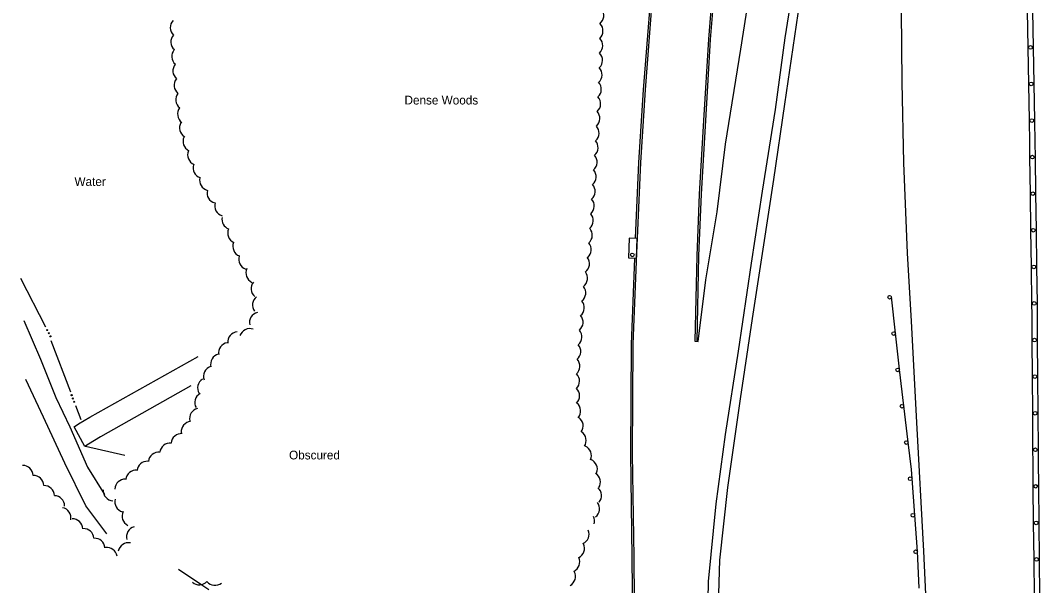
# Model space of a CAD drawing. Extents: x 2402803 to 2427059, y 6985292 to 6997652.
# Drawn here: x 2410186 to 2410744, y 6986491 to 6986800 of the extents above; entities that cross this region are included whole.
import ezdxf

# ---------------------------------------------------------------- set-up
doc = ezdxf.new("R2010")
doc.units = 0
for name, color, linetype in [('p_drainage conc drain', 7, 'Continuous'), ('p_drainage riprap', 7, 'Continuous'), ('p_drainage water', 7, 'Continuous'), ('p_road - paved curb', 7, 'Continuous'), ('p_road bridge end', 7, 'Continuous'), ('p_road conc barrier', 7, 'Continuous'), ('p_road guard rails', 7, 'Continuous'), ('p_structure general', 7, 'Continuous'), ('p_veg woods', 7, 'Continuous')]:
    doc.layers.add(name, color=color, linetype=linetype)

msp = doc.modelspace()

# ---------------------------------------------------------------- linework, layer by layer
at = {"layer": 'p_drainage conc drain'}
msp.add_lwpolyline([(2410623.43, 6986882.33), (2410618.18, 6986846.35), (2410611.39, 6986803.49), (2410604.24, 6986754.07), (2410598.07, 6986712.75), (2410592.3, 6986674.69), (2410586.45, 6986636.78), (2410579.95, 6986592.95), (2410573.04, 6986544.49), (2410568.61, 6986504.66), (2410567.6, 6986467.83), (2410567.7, 6986424.13), (2410567.94, 6986389.09), (2410569.56, 6986372.13), (2410565.87, 6986371.33), (2410562.09, 6986371.1), (2410561.52, 6986377.54), (2410563.74, 6986377.75), (2410563.35, 6986411.55), (2410562.38, 6986429.89)], dxfattribs=at)
at = {"layer": 'p_drainage riprap'}
for points in [[(2410279.35, 6986600.01), (2410230.01, 6986572.15), (2410223.39, 6986568.1), (2410221.45, 6986566.86), (2410215.6, 6986577.61), (2410218.06, 6986579.16), (2410224.14, 6986582.87), (2410283.48, 6986616.03)], [(2410221.75, 6986567.05), (2410243.27, 6986562.02)]]:
    msp.add_lwpolyline(points, dxfattribs=at)
at = {"layer": 'p_drainage water'}
for p, q in [((2410186.2, 6986658.89), (2410199.96, 6986632.23)), ((2410202.84, 6986624.77), (2410213.53, 6986596.74)), ((2410216.36, 6986589.26), (2410219.29, 6986581.52))]:
    msp.add_line(p, q, dxfattribs=at)
for centre in [(2410200.88, 6986630.46), (2410201.76, 6986628.75), (2410202.64, 6986627.04), (2410214.24, 6986594.87), (2410214.92, 6986593.08), (2410215.61, 6986591.28)]:
    msp.add_circle(centre, 0.3, dxfattribs=at)
at = {"layer": 'p_road - paved curb'}
for points in [[(2410435.05, 6985979.12), (2410438.79, 6985976.98), (2410454.78, 6985979.79), (2410477.78, 6985986.86), (2410496.55, 6985995.78), (2410507.97, 6986009.33), (2410514.92, 6986029.4), (2410517.48, 6986048.27), (2410518.71, 6986079.85), (2410520.84, 6986130.15), (2410523.17, 6986184.97), (2410524.94, 6986236.53), (2410524.02, 6986305.1), (2410523.14, 6986371.5), (2410522.55, 6986435.5), (2410521.87, 6986506.32), (2410521.03, 6986562.84), (2410521.45, 6986622.72), (2410523.36, 6986672.57), (2410525.55, 6986722.05), (2410528.12, 6986761.74), (2410532.03, 6986812.29), (2410535.12, 6986851.18), (2410537.04, 6986879.79)], [(2410522.72, 6986680.72), (2410524.55, 6986722.1), (2410527.12, 6986761.81), (2410531.03, 6986812.37), (2410534.12, 6986851.25), (2410536.04, 6986879.86)], [(2410555.18, 6986624.49), (2410557.02, 6986624.24), (2410561.15, 6986657.99), (2410567.28, 6986695.1), (2410571.97, 6986732.03), (2410580.28, 6986784.03), (2410586.67, 6986824.91), (2410592.39, 6986858.4), (2410596.08, 6986883.54)], [(2410618.34, 6986880.09), (2410611.09, 6986832.68), (2410604.43, 6986790.24), (2410598.98, 6986751.08), (2410592.04, 6986706.48), (2410585.97, 6986667.07), (2410578.8, 6986618.96), (2410571.63, 6986573.33), (2410566.67, 6986535.44), (2410562.43, 6986493.04), (2410561.9, 6986463.3), (2410562.38, 6986429.72), (2410556.15, 6986429.86)], [(2410690.07, 6986094.2), (2410689.57, 6986112.54), (2410688.12, 6986164.03), (2410687.84, 6986215.86), (2410687.67, 6986264.41), (2410686.18, 6986362.27), (2410683.01, 6986454.67), (2410680.45, 6986509.51), (2410676.49, 6986580.01), (2410673.56, 6986635.38), (2410671.49, 6986672.58), (2410669.48, 6986721.88), (2410668.58, 6986766.01), (2410668.23, 6986805.04), (2410667.98, 6986848.04), (2410667.23, 6986884.11)], [(2410569.61, 6986878.13), (2410567.03, 6986844.26), (2410562.53, 6986789.44), (2410559.88, 6986745.1), (2410557.57, 6986704.86), (2410556.2, 6986671.14), (2410555.2, 6986624.43)], [(2410570.61, 6986878.05), (2410568.03, 6986844.18), (2410563.53, 6986789.37), (2410560.88, 6986745.04), (2410558.57, 6986704.81), (2410557.2, 6986671.11), (2410556.2, 6986624.41)], [(2410522.06, 6986380.02), (2410521.55, 6986435.49), (2410520.87, 6986506.31), (2410520.03, 6986562.84), (2410520.45, 6986622.74), (2410522.25, 6986669.63)], [(2410188.02, 6986635.64), (2410197.19, 6986614.59), (2410205.51, 6986593.57), (2410213.31, 6986577.53), (2410223, 6986555.59), (2410232.18, 6986540.56)], [(2410233.42, 6986519.04), (2410221.97, 6986534.29), (2410210.45, 6986557.73), (2410198.89, 6986582.81), (2410189.19, 6986603.49)]]:
    msp.add_lwpolyline(points, dxfattribs=at)
at = {"layer": 'p_road bridge end'}
msp.add_lwpolyline([(2410523.16, 6986669.84), (2410523.61, 6986680.56), (2410519.25, 6986680.75), (2410518.8, 6986670.03)], close=True, dxfattribs=at)
at = {"layer": 'p_road conc barrier'}
for p, q in [((2410736.84, 6986804.99), (2410737.2, 6986785)), ((2410739.84, 6986805.05), (2410740.2, 6986785.05)), ((2410737.2, 6986785), (2410737.56, 6986765)), ((2410740.2, 6986785.05), (2410740.56, 6986765.05)), ((2410737.56, 6986765), (2410737.92, 6986745)), ((2410740.56, 6986765.05), (2410740.91, 6986745.06)), ((2410738.24, 6986725.01), (2410738.5, 6986705.01)), ((2410741.24, 6986725.04), (2410741.5, 6986705.05)), ((2410738.5, 6986705.01), (2410738.77, 6986685.01)), ((2410741.5, 6986705.05), (2410741.77, 6986685.05)), ((2410738.77, 6986685.01), (2410739.03, 6986665.01)), ((2410741.77, 6986685.05), (2410742.03, 6986665.05)), ((2410739.03, 6986665.01), (2410739.29, 6986645.01)), ((2410742.03, 6986665.05), (2410742.29, 6986645.05)), ((2410739.47, 6986625.01), (2410739.61, 6986605.02)), ((2410742.47, 6986625.03), (2410742.61, 6986605.04)), ((2410739.61, 6986605.02), (2410739.74, 6986585.02)), ((2410742.61, 6986605.04), (2410742.74, 6986585.04)), ((2410739.74, 6986585.02), (2410739.88, 6986565.02)), ((2410742.74, 6986585.04), (2410742.88, 6986565.04)), ((2410740.07, 6986545.02), (2410740.28, 6986525.02)), ((2410743.07, 6986545.05), (2410743.28, 6986525.05)), ((2410740.28, 6986525.02), (2410740.5, 6986505.02)), ((2410743.28, 6986525.05), (2410743.5, 6986505.06)), ((2410740.5, 6986505.02), (2410740.72, 6986485.02)), ((2410743.5, 6986505.06), (2410743.72, 6986485.06))]:
    msp.add_line(p, q, dxfattribs=at)
for points in [[(2410737.92, 6986745), (2410738.13, 6986733.02), (2410738.24, 6986725.01)], [(2410740.91, 6986745.06), (2410741.13, 6986733.06), (2410741.24, 6986725.04)], [(2410739.29, 6986645.01), (2410739.38, 6986638.56), (2410739.47, 6986625.01)], [(2410742.29, 6986645.05), (2410742.38, 6986638.59), (2410742.47, 6986625.03)], [(2410739.88, 6986565.02), (2410739.92, 6986558.49), (2410740.07, 6986545.02)], [(2410742.88, 6986565.04), (2410742.92, 6986558.51), (2410743.07, 6986545.05)]]:
    msp.add_lwpolyline(points, dxfattribs=at)
for centre in [(2410738.7, 6986785.02), (2410739.06, 6986765.03), (2410739.42, 6986745.03), (2410739.74, 6986725.03), (2410740, 6986705.03), (2410740.27, 6986685.03), (2410740.53, 6986665.03), (2410740.79, 6986645.03), (2410740.97, 6986625.02), (2410741.11, 6986605.03), (2410741.24, 6986585.03), (2410741.38, 6986565.03), (2410741.57, 6986545.04), (2410741.78, 6986525.04), (2410742, 6986505.04)]:
    msp.add_circle(centre, 1, dxfattribs=at)
at = {"layer": 'p_road guard rails'}
for p, q in [((2410662.69, 6986648.56), (2410662.65, 6986648.88)), ((2410664.88, 6986628.7), (2410662.69, 6986648.56)), ((2410669.44, 6986588.97), (2410667.08, 6986608.83)), ((2410671.79, 6986569.12), (2410669.44, 6986588.97)), ((2410675.42, 6986529.29), (2410673.93, 6986549.24)), ((2410676.9, 6986509.35), (2410675.42, 6986529.29))]:
    msp.add_line(p, q, dxfattribs=at)
for points in [[(2410667.08, 6986608.83), (2410667.06, 6986609.01), (2410664.88, 6986628.7)], [(2410673.93, 6986549.24), (2410673.56, 6986554.19), (2410671.79, 6986569.12)], [(2410677.77, 6986489.37), (2410677.18, 6986505.66), (2410676.9, 6986509.35)], [(2410272.66, 6986499.78), (2410286.03, 6986490.81), (2410289.31, 6986488.71)]]:
    msp.add_lwpolyline(points, dxfattribs=at)
for centre in [(2410661.69, 6986648.45), (2410663.89, 6986628.59), (2410666.09, 6986608.72), (2410668.44, 6986588.86), (2410670.8, 6986569), (2410672.93, 6986549.16), (2410674.42, 6986529.22), (2410675.91, 6986509.27)]:
    msp.add_circle(centre, 1, dxfattribs=at)
at = {"layer": 'p_structure general'}
msp.add_circle((2410520.92, 6986671.55), 1, dxfattribs=at)
at = {"layer": 'p_veg woods'}
for centre, start, end in [((2410499.72, 6986802.5), 306.7417, 36.7417), ((2410273.84, 6986795.92), 137.0424, 227.0424), ((2410499.24, 6986794.09), 312.7558, 42.7558), ((2410274.16, 6986788.03), 138.4854, 228.4854), ((2410499.08, 6986786.01), 314.0058, 44.0058), ((2410274.67, 6986780.12), 139.4419, 229.4419), ((2410498.97, 6986778), 314.1492, 44.1492), ((2410275.28, 6986772.18), 139.9282, 229.9282), ((2410498.71, 6986770.1), 312.757, 42.757), ((2410275.97, 6986764.28), 141.009, 231.009), ((2410498.33, 6986762.14), 312.2801, 42.2801), ((2410276.81, 6986756.41), 142.0896, 232.0896), ((2410497.95, 6986754.15), 312.2801, 42.2801), ((2410277.83, 6986748.57), 143.4885, 233.4885), ((2410497.54, 6986746.18), 312.0165, 42.0165), ((2410278.91, 6986741.09), 149.8693, 239.8693), ((2410497.08, 6986738.22), 311.6958, 41.6958), ((2410280.81, 6986733.62), 154.2262, 244.2262), ((2410496.54, 6986730.27), 311.221, 41.221), ((2410283.32, 6986726.3), 157.9411, 247.9411), ((2410496.01, 6986722.29), 311.176, 41.176), ((2410286.26, 6986719.22), 162.7803, 252.7803), ((2410495.47, 6986714.31), 311.1959, 41.1959), ((2410289.9, 6986712.31), 165.4683, 255.4683), ((2410494.96, 6986706.32), 311.3239, 41.3239), ((2410293.95, 6986705.43), 165.7377, 255.7377), ((2410494.44, 6986698.34), 311.3239, 41.3239), ((2410298.15, 6986698.41), 163.1929, 253.1929), ((2410302.11, 6986691.04), 169.6519, 247.9913), ((2410493.93, 6986690.36), 311.2796, 41.2796), ((2410305.25, 6986683.57), 156.4507, 246.4507), ((2410493.41, 6986682.38), 311.2796, 41.2796), ((2410308.03, 6986676.26), 158.9445, 248.9445), ((2410492.84, 6986674.44), 310.736, 40.736), ((2410311.26, 6986669.18), 161.6094, 251.6094), ((2410491.83, 6986666.71), 307.8337, 37.8337), ((2410315.25, 6986661.67), 154.6335, 244.6335), ((2410490.77, 6986658.82), 307.3485, 37.3485), ((2410318.06, 6986653.13), 140.6117, 230.6117), ((2410489.82, 6986650.79), 308.6047, 38.6047), ((2410318.8, 6986644.14), 126.5008, 216.5008), ((2410489.05, 6986642.75), 309.7061, 39.7061), ((2410317.14, 6986634.59), 103.324, 193.324), ((2410488.34, 6986634.76), 310.062, 40.062), ((2410305.23, 6986623.81), 94.5986, 184.5986), ((2410311.66, 6986625.6), 71.0265, 161.0265), ((2410487.69, 6986626.78), 310.333, 40.333), ((2410300.3, 6986617.97), 99.2095, 189.2095), ((2410487.07, 6986618.8), 310.52, 40.52), ((2410295.9, 6986611.82), 104.7657, 194.7657), ((2410486.58, 6986610.74), 311.6934, 41.6934), ((2410292.05, 6986605.21), 109.1793, 199.1793), ((2410486.4, 6986602.61), 313.733, 43.733), ((2410288.8, 6986598.91), 122.8162, 212.8162), ((2410287.22, 6986590.8), 118.8874, 208.8874), ((2410486.41, 6986594.52), 315.1615, 45.1615), ((2410487, 6986586.2), 320.0951, 50.0951), ((2410284.39, 6986582.11), 102.6349, 192.6349), ((2410279.85, 6986574.9), 95.3334, 185.3334), ((2410488.39, 6986577.99), 324.9532, 54.9532), ((2410274.26, 6986568.21), 85.4204, 175.4204), ((2410490.03, 6986570.05), 326.6199, 56.6199), ((2410268.05, 6986563), 83.4582, 173.4582), ((2410261.81, 6986558.05), 83.3433, 173.3433), ((2410492.88, 6986561.88), 336.0853, 66.0853), ((2410187.56, 6986550.84), 1.3635, 91.3635), ((2410255.62, 6986553.11), 86.9562, 173.7413), ((2410496.15, 6986554.44), 338.1278, 68.1278), ((2410193.35, 6986545.33), 1.3635, 91.3635), ((2410249.47, 6986548.22), 84.5713, 174.5713), ((2410497.79, 6986547.34), 328.0403, 58.0403), ((2410199.14, 6986539.81), 1.3635, 91.3635), ((2410243.49, 6986543.29), 87.0613, 177.0613), ((2410204.75, 6986534.28), 359.6806, 89.6806), ((2410237.12, 6986542.79), 176.6269, 266.6269), ((2410498.44, 6986539.9), 320.3991, 50.3991), ((2410243.54, 6986536.56), 164.2801, 254.2801), ((2410497.37, 6986532.86), 307.254, 37.254), ((2410208.19, 6986527.83), 348.3939, 78.3939), ((2410247.51, 6986528.74), 153.2362, 243.2362), ((2410494.62, 6986526.2), 342.0289, 25.1491), ((2410214.63, 6986521.68), 0.9303, 90.9303), ((2410249.94, 6986517.52), 105.6844, 195.6844), ((2410220.79, 6986516.27), 3.607, 93.607), ((2410491.65, 6986518.91), 293.4402, 23.4402), ((2410226.82, 6986511.01), 3.6967, 93.6967), ((2410245.32, 6986508.53), 79.0908, 169.0908), ((2410489.13, 6986511.12), 296.203, 26.203), ((2410233.51, 6986505.98), 9.0325, 99.0325), ((2410486.49, 6986503.61), 295.6833, 25.6833), ((2410484.18, 6986495.73), 298.8531, 28.8531), ((2410284.1, 6986496.79), 227.2871, 317.2871), ((2410292.65, 6986496.55), 218.9875, 308.9875)]:
    msp.add_arc(centre, 5.65, start, end, dxfattribs=at)

# ---------------------------------------------------------------- texts
at = {"layer": 'p_drainage water'}
msp.add_text('Water', height=4.8, dxfattribs=at).set_placement((2410215.79, 6986709.26))
at = {"layer": 'p_veg woods'}
for s, p in [('Dense Woods', (2410396.3, 6986753.8)), ('Obscured', (2410333.17, 6986559.75))]:
    msp.add_text(s, height=4.8, dxfattribs=at).set_placement(p)

doc.saveas('drawing.dxf')
